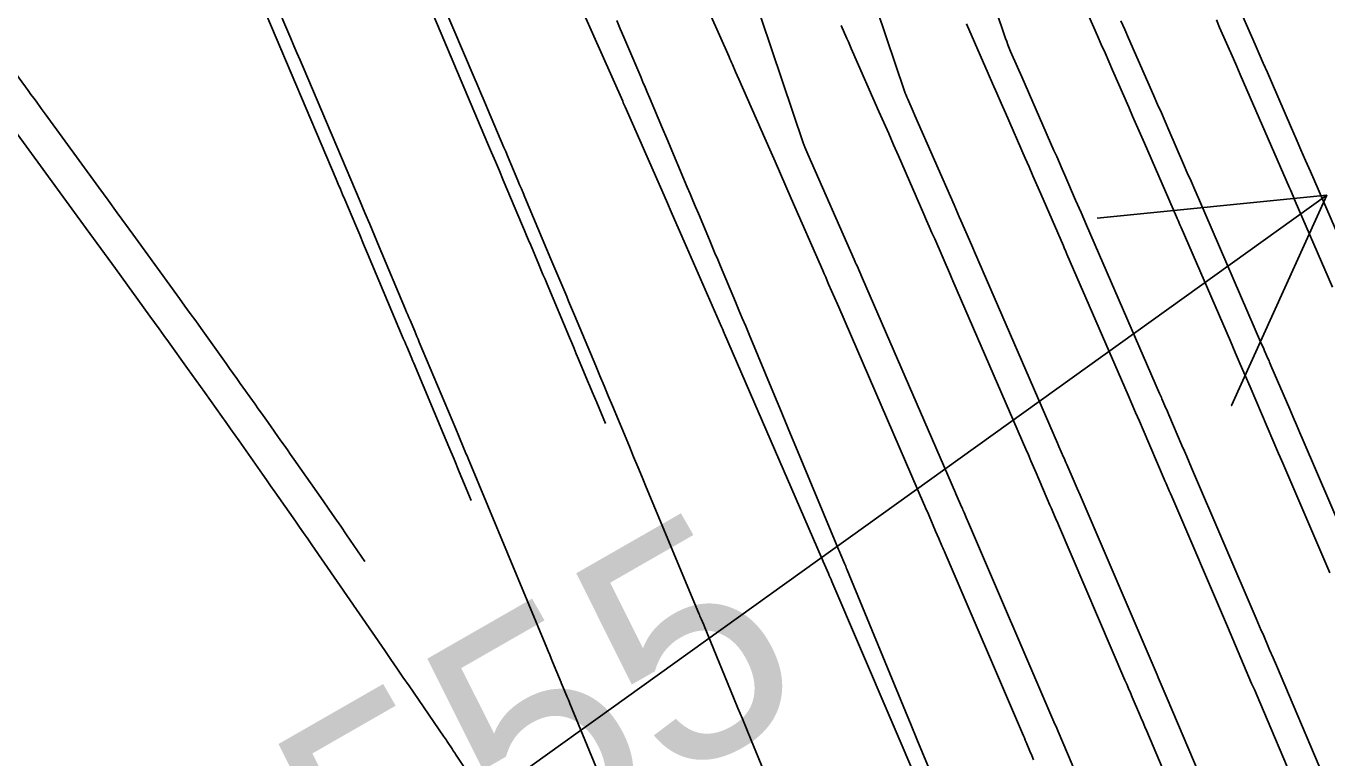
# Model space of a CAD drawing. Extents: x 954385 to 988206, y 1868364 to 1924553.
# Drawn here: x 957774.24 to 957808.07, y 1919940.82 to 1919959.85 of the extents above; entities that cross this region are included whole.
import ezdxf

# ---------------------------------------------------------------- set-up
doc = ezdxf.new("R2010")
doc.units = 0
for name, color, linetype in [('16', 7, 'Continuous'), ('26', 7, 'Continuous'), ('6', 7, 'Continuous'), ('7', 7, 'Continuous'), ('Default', 7, 'Continuous')]:
    doc.layers.add(name, color=color, linetype=linetype)

msp = doc.modelspace()

# ---------------------------------------------------------------- linework, layer by layer
at = {"layer": '16'}
for points in [[(957800.44, 1919940.771), (957800.392, 1919940.885), (957800.344, 1919940.998), (957800.247, 1919941.226), (957800.223, 1919941.282), (957800.199, 1919941.339), (957800.174, 1919941.396), (957800.15, 1919941.453), (957798.141, 1919946.141), (957798.12, 1919946.19), (957798.1, 1919946.238), (957798.079, 1919946.286), (957798.058, 1919946.334), (957797.975, 1919946.527), (957797.934, 1919946.623), (957797.892, 1919946.719), (957797.721, 1919947.117), (957797.686, 1919947.2), (957797.65, 1919947.282), (957797.614, 1919947.365), (957797.579, 1919947.447), (957795.373, 1919952.536), (957795.337, 1919952.618), (957795.111, 1919953.137), (957795.073, 1919953.226), (957795.034, 1919953.315), (957794.995, 1919953.404), (957794.956, 1919953.492), (957794.139, 1919955.361), (957793.999, 1919955.681), (957793.859, 1919956.002), (957793.719, 1919956.322), (957793.578, 1919956.641), (957792.777, 1919958.464), (957792.734, 1919958.561), (957792.692, 1919958.657), (957792.607, 1919958.85), (957792.586, 1919958.899), (957792.565, 1919958.947), (957792.543, 1919958.995), (957792.522, 1919959.043), (957790.549, 1919963.488)], [(957797.485, 1919940.06), (957795.196, 1919945.403), (957795.173, 1919945.456), (957795.15, 1919945.51), (957795.127, 1919945.564), (957795.104, 1919945.617), (957794.97, 1919945.929), (957794.933, 1919946.012), (957794.92, 1919946.044), (957792.405, 1919951.845), (957792.398, 1919951.861), (957792.347, 1919951.979), (957792.325, 1919952.03), (957791.355, 1919954.248), (957791.201, 1919954.601), (957791.046, 1919954.953), (957790.892, 1919955.305), (957790.737, 1919955.657), (957789.819, 1919957.746), (957789.771, 1919957.855), (957789.755, 1919957.892), (957787.326, 1919963.363)], [(957780.351, 1919960.461), (957782.301, 1919955.87), (957782.358, 1919955.737), (957782.414, 1919955.604), (957782.471, 1919955.472), (957782.527, 1919955.339), (957782.815, 1919954.662), (957782.841, 1919954.601), (957782.866, 1919954.541), (957782.892, 1919954.48), (957782.918, 1919954.42), (957783.02, 1919954.178), (957783.071, 1919954.057), (957783.121, 1919953.936), (957784.051, 1919951.728), (957784.074, 1919951.674), (957784.096, 1919951.62), (957784.119, 1919951.567), (957784.141, 1919951.513), (957784.254, 1919951.244), (957784.299, 1919951.136), (957784.322, 1919951.082), (957785.096, 1919949.235), (957785.232, 1919948.909), (957785.369, 1919948.583), (957785.505, 1919948.257), (957785.641, 1919947.931), (957785.815, 1919947.512)], [(957801.65, 1919960.621), (957802.101, 1919959.594), (957802.199, 1919959.371), (957802.297, 1919959.147), (957802.395, 1919958.924), (957802.493, 1919958.701), (957802.912, 1919957.741), (957803.015, 1919957.507), (957803.117, 1919957.272), (957803.219, 1919957.038), (957803.321, 1919956.803), (957804.154, 1919954.889), (957804.175, 1919954.842), (957804.195, 1919954.795), (957804.245, 1919954.678), (957804.276, 1919954.608), (957805.556, 1919951.656), (957805.685, 1919951.358), (957805.813, 1919951.06), (957805.942, 1919950.762), (957806.07, 1919950.464), (957806.812, 1919948.738), (957806.853, 1919948.643), (957806.921, 1919948.484), (957806.948, 1919948.421), (957806.976, 1919948.358), (957808.145, 1919945.629)], [(957789.307, 1919949.513), (957789.079, 1919950.06), (957789.02, 1919950.201), (957788.962, 1919950.342), (957788.903, 1919950.483), (957788.844, 1919950.624), (957788.608, 1919951.187), (957788.549, 1919951.328), (957788.49, 1919951.468), (957788.431, 1919951.609), (957788.372, 1919951.75), (957787.789, 1919953.138), (957787.736, 1919953.264), (957787.683, 1919953.391), (957787.63, 1919953.518), (957787.576, 1919953.644), (957787.363, 1919954.151), (957787.31, 1919954.277), (957787.257, 1919954.404), (957787.203, 1919954.53), (957787.15, 1919954.657), (957786.65, 1919955.843), (957786.549, 1919956.083), (957786.448, 1919956.322), (957786.346, 1919956.562), (957786.244, 1919956.802), (957784.841, 1919960.101)], [(957795.438, 1919959.858), (957795.586, 1919959.521), (957795.623, 1919959.436), (957795.66, 1919959.352), (957795.697, 1919959.268), (957795.734, 1919959.183), (957796.419, 1919957.626), (957796.545, 1919957.338), (957796.672, 1919957.05), (957796.798, 1919956.762), (957796.924, 1919956.474), (957797.588, 1919954.955), (957797.658, 1919954.794), (957797.728, 1919954.634), (957797.798, 1919954.474), (957797.868, 1919954.313), (957798.276, 1919953.375), (957798.298, 1919953.326), (957798.34, 1919953.227), (957800.238, 1919948.85), (957800.304, 1919948.696), (957800.371, 1919948.541), (957800.438, 1919948.387), (957800.504, 1919948.233), (957800.865, 1919947.392), (957800.902, 1919947.307), (957800.939, 1919947.222), (957801.012, 1919947.051), (957801.031, 1919947.008), (957801.049, 1919946.966), (957801.067, 1919946.923), (957801.086, 1919946.88), (957802.815, 1919942.845), (957802.862, 1919942.734), (957802.909, 1919942.624), (957802.957, 1919942.513), (957803.004, 1919942.403), (957803.192, 1919941.961), (957803.239, 1919941.85), (957803.286, 1919941.74), (957803.333, 1919941.629), (957803.38, 1919941.518), (957804.54, 1919938.786)], [(957807.233, 1919940.117), (957806.32, 1919942.266), (957806.25, 1919942.43), (957806.18, 1919942.595), (957806.11, 1919942.759), (957806.04, 1919942.923), (957805.76, 1919943.58), (957805.69, 1919943.745), (957805.62, 1919943.909), (957805.55, 1919944.073), (957805.48, 1919944.237), (957804.031, 1919947.619), (957803.999, 1919947.693), (957803.967, 1919947.768), (957803.887, 1919947.954), (957803.855, 1919948.028), (957803.839, 1919948.065), (957803.287, 1919949.348), (957803.19, 1919949.575), (957803.092, 1919949.801), (957802.995, 1919950.027), (957802.897, 1919950.253), (957801.308, 1919953.917), (957801.277, 1919953.989), (957801.238, 1919954.078), (957801.215, 1919954.132), (957800.625, 1919955.489), (957800.524, 1919955.721), (957800.423, 1919955.953), (957800.321, 1919956.185), (957800.22, 1919956.417), (957799.708, 1919957.587), (957799.596, 1919957.843), (957799.484, 1919958.099), (957799.372, 1919958.354), (957799.26, 1919958.61), (957798.692, 1919959.902)], [(957808.215, 1919953.059), (957807.243, 1919955.299), (957807.206, 1919955.385), (957807.143, 1919955.53), (957807.118, 1919955.588), (957807.093, 1919955.645), (957805.986, 1919958.19), (957805.899, 1919958.391), (957805.811, 1919958.591), (957805.724, 1919958.792), (957805.636, 1919958.993), (957805.277, 1919959.814), (957805.194, 1919960.005)], [(957783.054, 1919945.929), (957782.577, 1919946.624), (957782.425, 1919946.845), (957782.272, 1919947.066), (957782.118, 1919947.287), (957781.964, 1919947.507), (957781.204, 1919948.59), (957781.12, 1919948.709), (957781.036, 1919948.828), (957780.953, 1919948.947), (957780.869, 1919949.066), (957780.534, 1919949.541), (957780.45, 1919949.66), (957780.366, 1919949.779), (957780.281, 1919949.898), (957780.197, 1919950.016), (957779.811, 1919950.557), (957779.718, 1919950.686), (957779.626, 1919950.816), (957779.533, 1919950.945), (957779.441, 1919951.075), (957778.791, 1919951.985), (957778.652, 1919952.18), (957778.513, 1919952.375), (957778.373, 1919952.569), (957778.232, 1919952.763), (957777.088, 1919954.339), (957776.851, 1919954.666), (957776.613, 1919954.993), (957776.375, 1919955.321), (957776.137, 1919955.648), (957774.74, 1919957.566), (957774.715, 1919957.601), (957774.689, 1919957.636), (957774.663, 1919957.672), (957774.638, 1919957.707), (957774.502, 1919957.892), (957774.445, 1919957.969), (957774.37, 1919958.072), (957774.332, 1919958.124), (957774.294, 1919958.175), (957773.353, 1919959.452)]]:
    msp.add_lwpolyline(points, dxfattribs=at)
at = {"layer": '26'}
msp.add_lwpolyline([(957757.131, 1919918.928), (957808.061, 1919955.447), (957805.587, 1919949.981), (957808.061, 1919955.447), (957802.09, 1919954.857)], dxfattribs=at)
at = {"layer": '6'}
msp.add_lwpolyline([(957792.54, 1919971.621), (957797.084, 1919958.158), (957797.103, 1919958.104), (957797.124, 1919958.05), (957797.145, 1919957.997), (957797.167, 1919957.944), (957797.306, 1919957.629), (957797.352, 1919957.524), (957798.373, 1919955.196), (957798.417, 1919955.094), (957798.462, 1919954.993), (957798.506, 1919954.891), (957798.55, 1919954.79), (957798.77, 1919954.282), (957798.859, 1919954.079), (957798.903, 1919953.978), (957801.063, 1919949.003), (957801.1, 1919948.918), (957801.22, 1919948.643), (957801.24, 1919948.595), (957801.261, 1919948.547), (957801.282, 1919948.499), (957801.303, 1919948.45), (957801.493, 1919948.007), (957801.571, 1919947.827), (957801.648, 1919947.647), (957803.6, 1919943.098), (957803.627, 1919943.037), (957803.653, 1919942.976), (957803.679, 1919942.915), (957803.705, 1919942.853), (957803.835, 1919942.547), (957803.888, 1919942.424), (957803.914, 1919942.363), (957805.31, 1919939.084)], dxfattribs=at)
at = {"layer": '7'}
for points in [[(957795.614, 1919971.661), (957799.71, 1919959.527), (957799.74, 1919959.442), (957799.771, 1919959.357), (957799.805, 1919959.273), (957799.84, 1919959.19), (957800.022, 1919958.776), (957800.131, 1919958.528), (957800.97, 1919956.613), (957801.041, 1919956.452), (957801.112, 1919956.29), (957801.182, 1919956.129), (957801.252, 1919955.967), (957801.533, 1919955.321), (957801.674, 1919954.997), (957801.814, 1919954.674), (957803.716, 1919950.292), (957803.762, 1919950.188), (957803.777, 1919950.153), (957803.881, 1919949.914), (957803.901, 1919949.87), (957803.92, 1919949.826), (957803.939, 1919949.782), (957803.957, 1919949.738), (957804.298, 1919948.946), (957804.361, 1919948.799), (957804.424, 1919948.653), (957804.487, 1919948.506), (957804.55, 1919948.359), (957806.231, 1919944.443), (957806.274, 1919944.341), (957806.318, 1919944.239), (957806.361, 1919944.137), (957806.405, 1919944.035), (957806.578, 1919943.627), (957806.665, 1919943.423), (957806.752, 1919943.219), (957807.961, 1919940.379)], [(957802.658, 1919937.79), (957801.075, 1919941.507), (957801.04, 1919941.59), (957800.997, 1919941.692), (957800.979, 1919941.733), (957800.97, 1919941.754), (957798.746, 1919946.935), (957798.689, 1919947.068), (957798.632, 1919947.201), (957798.618, 1919947.235), (957798.603, 1919947.268), (957798.589, 1919947.301), (957798.574, 1919947.334), (957798.42, 1919947.687), (957798.409, 1919947.714), (957795.991, 1919953.282), (957795.919, 1919953.447), (957795.848, 1919953.613), (957795.83, 1919953.654), (957795.812, 1919953.695), (957795.794, 1919953.737), (957795.775, 1919953.778), (957794.572, 1919956.521), (957794.494, 1919956.699), (957794.485, 1919956.721), (957794.476, 1919956.744), (957794.467, 1919956.767), (957794.459, 1919956.789), (957791.419, 1919965.797)], [(957794.06, 1919938.945), (957793.098, 1919941.278), (957792.983, 1919941.557), (957792.868, 1919941.836), (957792.753, 1919942.114), (957792.638, 1919942.393), (957791.967, 1919944.024), (957791.949, 1919944.066), (957791.931, 1919944.109), (957791.887, 1919944.214), (957791.861, 1919944.277), (957791.793, 1919944.438), (957791.779, 1919944.472), (957791.765, 1919944.506), (957791.75, 1919944.54), (957791.736, 1919944.573), (957790.369, 1919947.86), (957790.259, 1919948.123), (957790.15, 1919948.387), (957790.04, 1919948.65), (957789.931, 1919948.914), (957789.49, 1919949.975), (957789.382, 1919950.235), (957789.273, 1919950.495), (957789.164, 1919950.754), (957789.055, 1919951.014), (957788.503, 1919952.33), (957788.452, 1919952.451), (957788.401, 1919952.573), (957788.35, 1919952.694), (957788.299, 1919952.816), (957788.095, 1919953.301), (957788.044, 1919953.423), (957787.993, 1919953.544), (957787.942, 1919953.666), (957787.891, 1919953.787), (957787.211, 1919955.4), (957787.166, 1919955.508), (957787.12, 1919955.616), (957787.075, 1919955.723), (957787.03, 1919955.831), (957786.849, 1919956.262), (957786.804, 1919956.369), (957786.758, 1919956.477), (957786.713, 1919956.584), (957786.667, 1919956.692), (957786.24, 1919957.698), (957786.153, 1919957.901), (957786.067, 1919958.105), (957785.981, 1919958.308), (957785.894, 1919958.512), (957784.233, 1919962.42)], [(957790.407, 1919937.323), (957788.385, 1919942.235), (957788.365, 1919942.284), (957788.344, 1919942.332), (957788.324, 1919942.38), (957788.304, 1919942.429), (957788.185, 1919942.712), (957788.158, 1919942.776), (957788.156, 1919942.783), (957787.933, 1919943.318), (957787.895, 1919943.409), (957787.857, 1919943.501), (957787.819, 1919943.592), (957787.781, 1919943.683), (957785.734, 1919948.608), (957785.708, 1919948.672), (957785.681, 1919948.736), (957785.654, 1919948.8), (957785.628, 1919948.864), (957785.493, 1919949.183), (957785.413, 1919949.375), (957784.465, 1919951.633), (957784.436, 1919951.703), (957784.406, 1919951.774), (957784.376, 1919951.845), (957784.347, 1919951.915), (957784.228, 1919952.198), (957784.198, 1919952.268), (957784.168, 1919952.339), (957784.138, 1919952.409), (957784.109, 1919952.48), (957783.425, 1919954.106), (957783.301, 1919954.401), (957783.177, 1919954.695), (957783.052, 1919954.989), (957782.928, 1919955.284), (957781.445, 1919958.775), (957781.365, 1919958.962), (957781.286, 1919959.149), (957781.206, 1919959.337), (957781.127, 1919959.524), (957780.692, 1919960.547)], [(957805.689, 1919960.534), (957806.2, 1919959.369), (957806.306, 1919959.127), (957806.412, 1919958.885), (957806.518, 1919958.643), (957806.623, 1919958.401), (957807.147, 1919957.194), (957807.27, 1919956.912), (957807.392, 1919956.63), (957807.514, 1919956.348), (957807.637, 1919956.066), (957809.024, 1919952.871)], [(957797.768, 1919940.432), (957797.406, 1919941.309), (957797.257, 1919941.67), (957797.108, 1919942.031), (957795.583, 1919945.73), (957795.568, 1919945.766), (957795.554, 1919945.801), (957795.539, 1919945.836), (957795.524, 1919945.871), (957795.427, 1919946.103), (957795.385, 1919946.202), (957795.368, 1919946.242), (957795.352, 1919946.282), (957794.26, 1919948.906), (957794.12, 1919949.241), (957793.981, 1919949.576), (957793.842, 1919949.911), (957793.702, 1919950.245), (957793.043, 1919951.83), (957792.954, 1919952.041), (957792.866, 1919952.253), (957792.777, 1919952.465), (957792.688, 1919952.677), (957792.298, 1919953.605), (957792.227, 1919953.776), (957792.155, 1919953.947), (957792.083, 1919954.118), (957792.011, 1919954.289), (957791.724, 1919954.973), (957791.652, 1919955.144), (957791.58, 1919955.315), (957791.508, 1919955.486), (957791.436, 1919955.657), (957790.904, 1919956.92), (957790.791, 1919957.188), (957790.678, 1919957.455), (957790.453, 1919957.991), (957790.396, 1919958.125), (957790.34, 1919958.259), (957790.283, 1919958.392), (957790.226, 1919958.526), (957789.786, 1919959.562), (957789.694, 1919959.779), (957789.601, 1919959.996)], [(957808.861, 1919945.787), (957807.451, 1919949.071), (957807.364, 1919949.275), (957807.277, 1919949.478), (957807.189, 1919949.681), (957807.102, 1919949.885), (957806.612, 1919951.026), (957806.595, 1919951.065), (957806.578, 1919951.105), (957806.561, 1919951.145), (957806.543, 1919951.184), (957806.447, 1919951.405), (957806.426, 1919951.453), (957806.377, 1919951.565), (957806.37, 1919951.581), (957804.725, 1919955.37), (957804.629, 1919955.592), (957804.533, 1919955.813), (957804.436, 1919956.035), (957804.34, 1919956.257), (957803.955, 1919957.144), (957803.858, 1919957.366), (957803.762, 1919957.588), (957803.665, 1919957.809), (957803.568, 1919958.031), (957802.91, 1919959.531), (957802.811, 1919959.757), (957802.712, 1919959.983)], [(957773.942, 1919957.144), (957775.806, 1919954.585), (957775.996, 1919954.324), (957776.186, 1919954.063), (957776.376, 1919953.802), (957776.566, 1919953.54), (957777.462, 1919952.306), (957777.583, 1919952.139), (957777.704, 1919951.973), (957777.824, 1919951.805), (957777.944, 1919951.638), (957778.44, 1919950.946), (957778.552, 1919950.79), (957778.664, 1919950.634), (957778.776, 1919950.477), (957778.888, 1919950.32), (957779.335, 1919949.694), (957779.447, 1919949.537), (957779.558, 1919949.38), (957779.669, 1919949.223), (957779.779, 1919949.066), (957780.386, 1919948.2), (957780.493, 1919948.047), (957780.601, 1919947.894), (957780.708, 1919947.741), (957780.816, 1919947.588), (957781.245, 1919946.976), (957781.353, 1919946.823), (957781.459, 1919946.669), (957781.566, 1919946.516), (957781.672, 1919946.362), (957783.567, 1919943.61), (957783.725, 1919943.38), (957783.883, 1919943.151), (957784.041, 1919942.922), (957784.199, 1919942.693), (957785.1, 1919941.387), (957785.124, 1919941.353), (957785.147, 1919941.318), (957785.17, 1919941.283), (957785.194, 1919941.248), (957785.322, 1919941.052), (957785.351, 1919941.007), (957785.389, 1919940.949), (957785.409, 1919940.919), (957785.428, 1919940.89), (957786.071, 1919939.928)]]:
    msp.add_lwpolyline(points, dxfattribs=at)
at = {"layer": 'Default'}
msp.add_arc((956871.597, 1919501.221), 996.448, 12.648055, 34.075074, dxfattribs=at)

# ---------------------------------------------------------------- texts
at = {"layer": '16'}
msp.add_text('555', height=6, rotation=29.8218, dxfattribs=at).set_placement((957783.211, 1919935.645))

doc.saveas('drawing.dxf')
